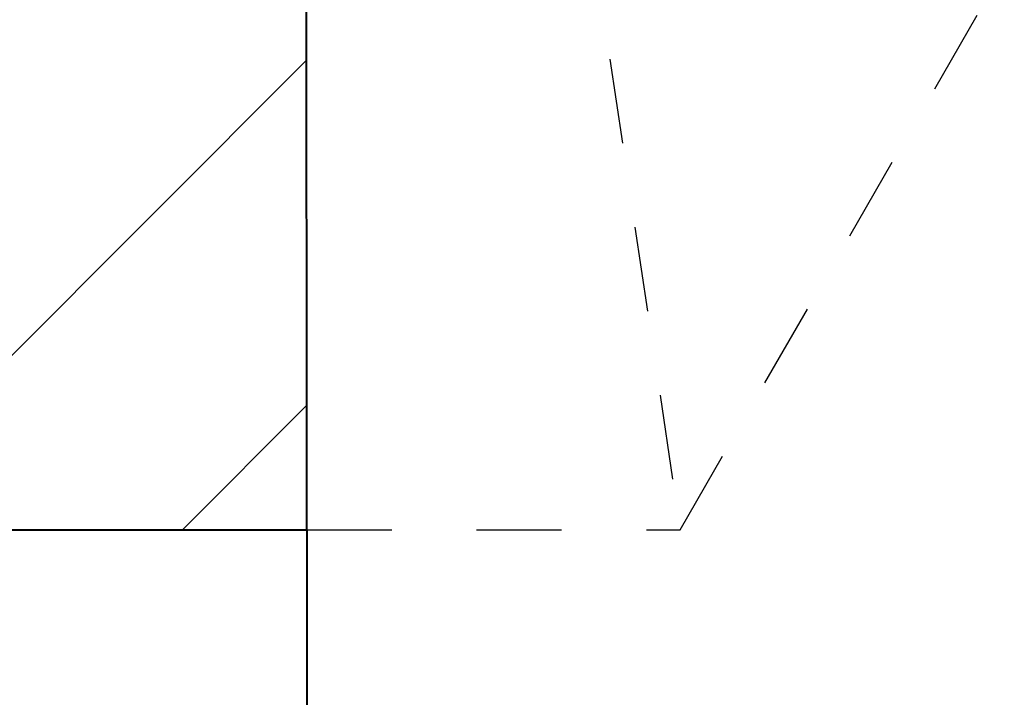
# Model space of a CAD drawing. Header units: metres. Extents: x -138 to 797, y -50 to 519.
# Tile 257 of 327: x 112.65 to 113.81, y 430.016 to 430.814. Entities that reach past the tile are written whole.
import ezdxf

# ---------------------------------------------------------------- set-up
doc = ezdxf.new("R2010")
doc.units = ezdxf.units.M
doc.header["$MEASUREMENT"] = 0
doc.linetypes.add('Wisdot2', pattern=[0.125, 0.0625, -0.0625])
for name, color, linetype, lineweight in [('B_DETAIL', 7, 'Continuous', 18), ('B_DETAIL_HIDDEN', 7, 'Wisdot2', 25), ('B_DETAIL_OBJ', 7, 'Continuous', 40)]:
    doc.layers.add(name, color=color, linetype=linetype, lineweight=lineweight)

# ---------------------------------------------------------------- blocks, each defined once
blk = doc.blocks.new('*U1773')
at = {"layer": 'B_DETAIL'}
h = blk.add_hatch(dxfattribs=at)
h.set_pattern_fill('ANSI32', color=256, scale=2.30116)
h.set_pattern_definition([(45, (249.9776, 136.9638), (-0.610187, 0.610187), []), (45, (250.3844, 136.9638), (-0.610187, 0.610187), [])])
edge = h.paths.add_edge_path()
edge.add_line((225.8169, 166.3023), (223.3229, 166.3023))
edge.add_line((223.3229, 166.3023), (223.3229, 163.3743))
edge.add_line((223.3229, 163.3743), (225.8169, 163.3743))
edge.add_line((225.8169, 163.3743), (225.8165, 164.1077))
edge.add_arc((225.5033, 164.1074), 0.3133, 0.0543, 142.0592)
edge.add_line((225.2562, 164.3), (225.19, 164.1074))
edge.add_arc((224.8871, 164.2115), 0.3202, 161.0296, 341.0296, ccw=False)
edge.add_line((224.5843, 164.3156), (224.9709, 165.4405))
edge.add_arc((225.2738, 165.3364), 0.3202, -7.1384, 161.0296, ccw=False)
edge.add_line((225.5916, 165.2966), (226.0906, 165.2966))
edge.add_line((226.0906, 165.2966), (226.1797, 165.3889))
edge.add_line((226.1797, 165.3889), (226.1797, 165.9363))
edge.add_line((226.1797, 165.9363), (225.8169, 166.3023))
at = {"layer": 'B_DETAIL_HIDDEN'}
for p, q in [((225.82, 166.3023), (226.2566, 163.3743)), ((226.2566, 163.3743), (227.5615, 165.6345)), ((225.8169, 163.3743), (226.2566, 163.3743))]:
    blk.add_line(p, q, dxfattribs=at)
at = {"layer": 'B_DETAIL_OBJ'}
blk.add_line((225.8169, 163.3743), (225.8169, 157.2406), dxfattribs=at)
at = {"layer": 'B_DETAIL_OBJ', "flags": 128}
blk.add_lwpolyline([(223.3229, 166.3023), (223.3229, 163.3743), (225.8169, 163.3743), (225.8165, 164.1074, 0.713683), (225.2562, 164.3)], format="xyb", dxfattribs=at)

msp = doc.modelspace()

# ---------------------------------------------------------------- block references
msp.add_blockref('*U1773', (-112.8286, 266.8387))

doc.saveas('drawing.dxf')
